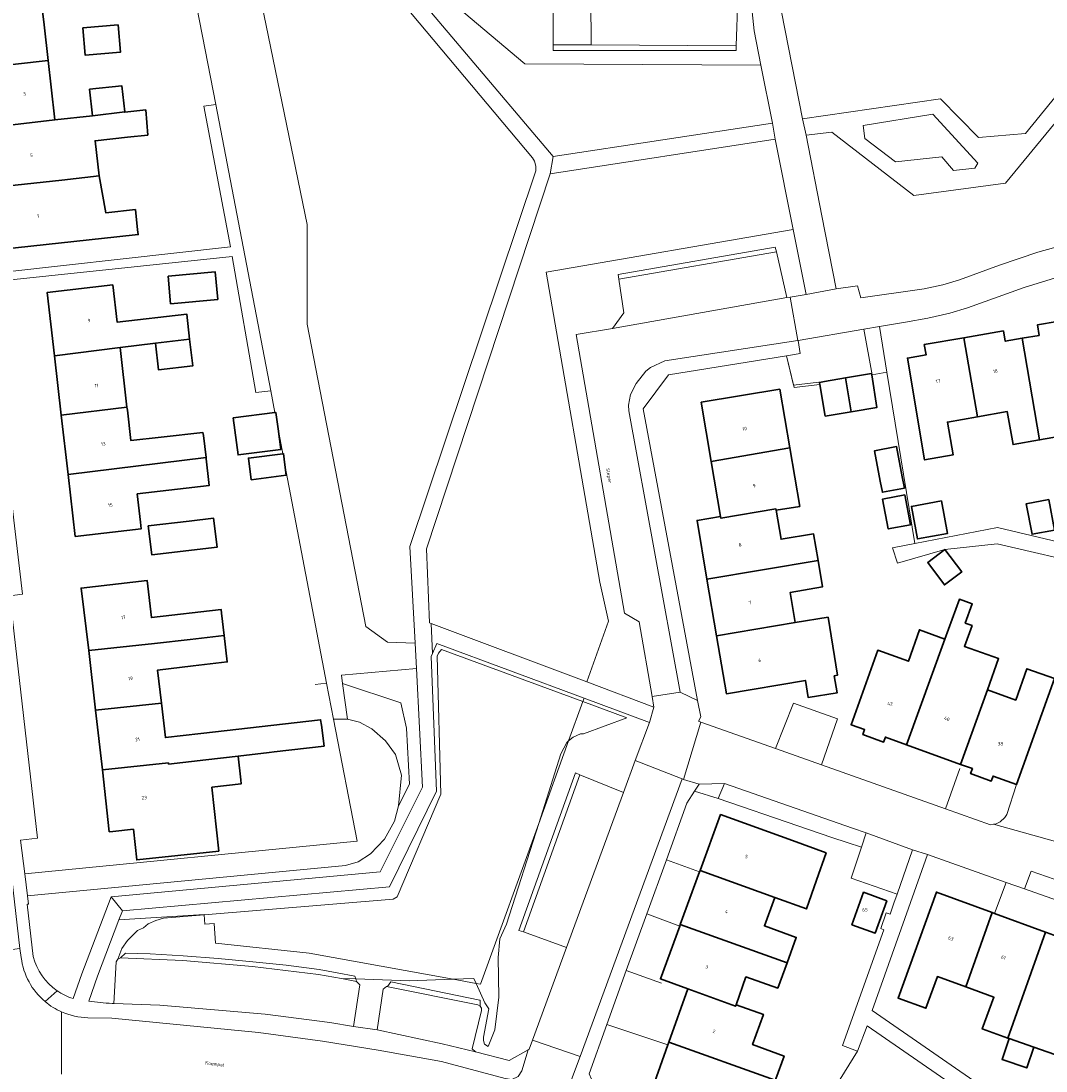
# Model space of a CAD drawing. Header units: metres. Extents: x 197700 to 204338, y 317132 to 325229.
# Tile 985 of 1056: x 199181 to 199288, y 321161 to 321270. Entities that reach past the tile are written whole.
import ezdxf
from ezdxf.enums import TextEntityAlignment as Align

# ---------------------------------------------------------------- set-up
doc = ezdxf.new("R2010")
doc.units = ezdxf.units.M
for name, color, linetype, lineweight in [('B-WE-GR-BEPLANTING_CULTUUR_BODEMBEDEKKER-GV', 90, 'Continuous', 18), ('B-WE-GR-BEPLANTING_CULTUUR_HEESTERS-GV', 90, 'Continuous', 18), ('B-WE-GR-GROENVOORZIENING-GV', 80, 'Continuous', 18), ('B-WE-IE-TERREINAFSCHEIDING_KUNSTMATIG_HEKWERK-G', 20, 'IE-TERREINAFSCHEIDING-KUNSTMATIG', 18), ('B-WE-OG-BEBOUWING-GV', 7, 'Continuous', 35), ('B-WE-OG-BEBOUWING-T18', 10, 'Continuous', 18), ('B-WE-OG-TERREIN_ERF-GV', 7, 'Continuous', 18), ('B-WE-OG-TOPOGRAFIE-T18', 10, 'Continuous', 18), ('B-WE-VH-VERHARDING_ASFALT-GV', 252, 'Continuous', 18), ('B-WE-VH-VERHARDING_BETONSTRAATSTEEN-GV', 252, 'Continuous', 18), ('B-WE-VH-VERHARDING_GRASBETONSTEEN-GV', 70, 'Continuous', 18), ('B-WE-VH-VERHARDING_TEGEL-GV', 252, 'Continuous', 18)]:
    doc.layers.add(name, color=color, linetype=linetype, lineweight=lineweight)
doc.styles.add('NLCS-ISO-M200-T18', font='NLCS-ISO.ttf', dxfattribs={"height": 0.36})
doc.linetypes.add('IE-TERREINAFSCHEIDING-KUNSTMATIG', pattern='A,4,[82,NLCS.SHX,S=0.75,R=90,X=0,Y=0],4,-2', length=10)

msp = doc.modelspace()

# ---------------------------------------------------------------- linework, layer by layer
at = {"layer": 'B-WE-GR-BEPLANTING_CULTUUR_BODEMBEDEKKER-GV'}
for points in [[(199255.416, 321267.749), (199240.261, 321267.85), (199236.278, 321267.877), (199236.278, 321267.261), (199255.43, 321267.261)], [(199275.995, 321260.626), (199268.695, 321259.439), (199268.879, 321258.062), (199272.08, 321255.642), (199276.935, 321256.136), (199278.168, 321254.735), (199280.392, 321254.973), (199280.701, 321255.477)], [(199259.633, 321246.232), (199259.521, 321246.719), (199243.093, 321243.866), (199243.167, 321243.372)], [(199233.185, 321175.098), (199239.071, 321191.524), (199238.617, 321191.739), (199232.715, 321175.267)], [(199253.545, 321189.043), (199254.222, 321190.627), (199251.569, 321190.55), (199251.081, 321189.807)], [(199289.661, 321178.151), (199290.274, 321180.056), (199286.278, 321181.456), (199285.597, 321179.597), (199289.017, 321178.38)], [(199214.15, 321170.246), (199215.735, 321169.911), (199215.642, 321170.188), (199215.541, 321170.488), (199213.709, 321170.84), (199211.807, 321171.157), (199208.353, 321171.61), (199204.895, 321171.981), (199201.243, 321172.324), (199197.587, 321172.599), (199194.137, 321172.828), (199191.571, 321172.881), (199191.043, 321172.389), (199191.046, 321172.39), (199197.552, 321172.098), (199204.845, 321171.483), (199211.733, 321170.662)], [(199218.874, 321169.403), (199228.419, 321167.489), (199228.671, 321167.335), (199228.657, 321167.929), (199228.605, 321167.961), (199219.326, 321169.867), (199218.949, 321169.404)]]:
    msp.add_lwpolyline(points, close=True, dxfattribs=at)
at = {"layer": 'B-WE-GR-BEPLANTING_CULTUUR_HEESTERS-GV'}
for points in [[(199198.181, 321276.133), (199200.998, 321261.612), (199206.757, 321231.685), (199207.194, 321229.414), (199207.196, 321229.402), (199207.301, 321229.416), (199207.519, 321227.713), (199208.016, 321225.11), (199208.088, 321225.12), (199208.238, 321223.951), (199212.6, 321201.125), (199213.333, 321197.339), (199214.781, 321197.336), (199214.27, 321201.087), (199214.154, 321201.942), (199221.984, 321202.641), (199221.843, 321205.297), (199218.959, 321205.393), (199216.686, 321207.025), (199210.55, 321238.641), (199210.55, 321249.093), (199204.832, 321276.856)], [(199255.618, 321272.729), (199255.416, 321267.749), (199255.43, 321267.261), (199236.278, 321267.261), (199236.278, 321267.877), (199236.275, 321275.996)], [(199226.295, 321271.787), (199233.332, 321265.879), (199258.018, 321265.731), (199257.299, 321269.331), (199257.111, 321271.305)], [(199190.081, 321178.778), (199218.182, 321181.388), (199222.64, 321190.247), (199221.984, 321202.641), (199214.154, 321201.942), (199214.27, 321201.087), (199220.37, 321199.071), (199220.952, 321196.402), (199221.263, 321190.536), (199220.13, 321188.285), (199219.707, 321186.67), (199218.654, 321184.786), (199217.201, 321183.276), (199215.881, 321182.441), (199214.572, 321182.048), (199181.317, 321178.886), (199181.426, 321178.005), (199181.29, 321178.003), (199181.908, 321172.52)], [(199246.354, 321197.016), (199239.515, 321199.553), (199239.382, 321199.184), (199237.897, 321195.076), (199234.777, 321186.447), (199228.701, 321169.641), (199228.238, 321169.725), (199225.844, 321170.157), (199210.772, 321172.878), (199200.973, 321173.929), (199200.843, 321175.987), (199199.851, 321175.924), (199199.791, 321176.884), (199199.789, 321176.916), (199190.877, 321176.356), (199188.653, 321170.489), (199187.718, 321167.852)], [(199190.162, 321167.623), (199190.349, 321167.616), (199190.594, 321171.981), (199190.7, 321172.134), (199190.78, 321172.249), (199191.043, 321172.389), (199191.571, 321172.881), (199194.137, 321172.828), (199197.587, 321172.599), (199201.243, 321172.324), (199204.895, 321171.981), (199208.353, 321171.61), (199211.807, 321171.157), (199213.709, 321170.84), (199215.541, 321170.488), (199215.642, 321170.188), (199215.735, 321169.911), (199216.083, 321169.584), (199215.397, 321165.222), (199217.892, 321164.85), (199218.516, 321169.118), (199218.874, 321169.403), (199218.949, 321169.404), (199219.326, 321169.867), (199228.605, 321167.961), (199228.657, 321167.929), (199228.671, 321167.335), (199228.798, 321167.132), (199228.8, 321166.897), (199227.829, 321162.877), (199228.161, 321162.566), (199231.694, 321161.669), (199233.664, 321162.771), (199233.769, 321162.83), (199234.127, 321163.792), (199237.696, 321173.473), (199233.185, 321175.098), (199232.715, 321175.267), (199238.617, 321191.739), (199239.071, 321191.524), (199243.631, 321189.695), (199244.874, 321193.037), (199246.354, 321197.016)], [(199186.08, 321168.137), (199187.001, 321170.709), (199190.081, 321178.778)]]:
    msp.add_lwpolyline(points, dxfattribs=at)
msp.add_lwpolyline([(199239.813, 321201.239), (199246.828, 321198.599), (199246.635, 321199.718), (199245.274, 321207.513), (199243.747, 321208.426), (199238.7, 321237.584), (199242.504, 321238.211), (199243.697, 321239.835), (199243.167, 321243.372), (199243.093, 321243.866), (199259.521, 321246.719), (199259.633, 321246.232), (199260.737, 321241.445), (199261.075, 321241.495), (199262.756, 321241.743), (199261.393, 321248.567), (199235.546, 321244.078), (199241.157, 321211.662), (199242.084, 321207.585)], close=True, dxfattribs=at)
for points in [[(199181.908, 321172.52, 0.1791852), (199184.402, 321168.959)], [(199184.402, 321168.959, 0.0751545), (199186.08, 321168.137)], [(199187.718, 321167.852, 0.0217251), (199190.162, 321167.623)]]:
    msp.add_lwpolyline(points, format="xyb", dxfattribs=at)
at = {"layer": 'B-WE-GR-GROENVOORZIENING-GV'}
for points in [[(199259.227, 321259.677), (199258.018, 321265.731), (199233.332, 321265.879), (199226.295, 321271.787), (199222.027, 321303.483), (199217.822, 321328.364), (199213.289, 321312.141), (199217.4, 321278.54), (199236.293, 321256.185)], [(199184.799, 321279.813), (199188.576, 321281.949), (199198.592, 321282.442), (199202.237, 321281.469), (199204.832, 321276.856), (199210.55, 321249.093), (199210.55, 321238.641), (199216.686, 321207.025), (199218.959, 321205.393), (199221.843, 321205.297), (199221.309, 321215.392), (199234.472, 321254.681), (199234.483, 321255.167), (199234.354, 321255.683), (199234.132, 321256.058), (199215.901, 321277.807), (199214.059, 321292.478), (199212.215, 321293.748), (199176.131, 321286.405), (199174.338, 321282.798), (199170.047, 321274.164), (199169.856, 321273.764), (199182.589, 321274.844), (199185.575, 321275.098)], [(199262.358, 321260.141), (199276.791, 321262.232), (199280.758, 321258.173), (199285.676, 321258.589), (199302.965, 321279.846), (199290.506, 321279.718), (199287.782, 321279.307), (199286.394, 321278.901), (199279.967, 321276.586), (199277.746, 321276.079), (199275.005, 321275.822), (199262.358, 321275.673), (199261.74, 321275.171), (199261.191, 321274.496), (199260.36, 321273.232), (199260.167, 321271.329)], [(199223.54, 321207.365), (199239.813, 321201.239), (199242.084, 321207.585), (199241.157, 321211.662), (199235.546, 321244.078), (199261.393, 321248.567), (199259.506, 321258.017), (199235.979, 321254.38), (199223.051, 321215.171), (199223.364, 321207.431)], [(199239.515, 321199.553), (199224.134, 321205.259), (199223.657, 321204.212), (199223.518, 321203.906), (199224.101, 321189.82), (199219.166, 321179.812), (199191.241, 321177.315), (199190.877, 321176.356), (199199.789, 321176.916), (199199.791, 321176.884), (199199.851, 321175.924), (199200.843, 321175.987), (199200.973, 321173.929), (199210.772, 321172.878), (199225.844, 321170.157), (199228.238, 321169.725), (199228.701, 321169.641), (199234.777, 321186.447), (199237.897, 321195.076), (199239.382, 321199.184)], [(199220.13, 321188.285), (199221.263, 321190.536), (199220.952, 321196.402), (199220.37, 321199.071), (199214.27, 321201.087), (199214.781, 321197.336), (199216.02, 321197.02), (199217.317, 321196.333), (199218.768, 321195.069), (199219.798, 321193.639), (199220.411, 321191.494)]]:
    msp.add_lwpolyline(points, close=True, dxfattribs=at)
msp.add_lwpolyline([(199305.363, 321279.859), (199283.587, 321253.384), (199274.005, 321252.116), (199265.441, 321258.739), (199262.732, 321258.435), (199264.379, 321250), (199265.87, 321242.364), (199268.109, 321242.649), (199268.449, 321241.397), (199275.089, 321242.363), (199277.026, 321242.783), (199278.787, 321243.29), (199282.973, 321244.838), (199286.99, 321246.179), (199290.25, 321247.077)], dxfattribs=at)
at = {"layer": 'B-WE-IE-TERREINAFSCHEIDING_KUNSTMATIG_HEKWERK-G'}
for points in [[(199198.181, 321276.133), (199200.998, 321261.612)], [(199270.405, 321238.397), (199271.184, 321233.634)], [(199260.678, 321235.36), (199261.502, 321232.032), (199264.169, 321232.337)], [(199269.642, 321233.367), (199271.184, 321233.634)], [(199271.184, 321233.634), (199274.114, 321215.704)], [(199269.602, 321233.36), (199269.642, 321233.367)], [(199207.194, 321229.414), (199207.196, 321229.402)], [(199207.519, 321227.713), (199208.016, 321225.11)], [(199208.238, 321223.951), (199212.6, 321201.125)], [(199199.791, 321176.884), (199219.541, 321178.515), (199219.975, 321178.767), (199224.543, 321189.495), (199224.144, 321203.927), (199224.283, 321204.257), (199224.609, 321204.651), (199239.382, 321199.184)], [(199211.415, 321200.961), (199212.6, 321201.125)], [(199239.382, 321199.184), (199243.986, 321197.48), (199239.46, 321195.811), (199239.152, 321195.804), (199238.38, 321195.484), (199237.897, 321195.076)], [(199237.897, 321195.076), (199237.702, 321194.911), (199237.096, 321193.718), (199234.777, 321186.447)], [(199277.325, 321187.966), (199278.811, 321192.188)], [(199234.777, 321186.447), (199231.423, 321175.93), (199230.714, 321174.373), (199230.526, 321172.428), (199230.607, 321168.275), (199230.18, 321164.855), (199229.488, 321163.125), (199229.11, 321163.357), (199228.997, 321163.748), (199228.995, 321164.093), (199229.561, 321167.048), (199229.154, 321167.683), (199228.238, 321169.725)], [(199248.131, 321182.653), (199251.609, 321181.398)], [(199282.429, 321177.043), (199283.653, 321180.286)], [(199190.78, 321172.249), (199191.179, 321173.365), (199191.791, 321174.22), (199192.828, 321175.256), (199193.434, 321175.546), (199193.932, 321175.957), (199194.729, 321176.306), (199195.526, 321176.532), (199199.791, 321176.884)], [(199246.089, 321177.005), (199249.522, 321175.704)], [(199190.7, 321172.134), (199190.78, 321172.249)], [(199243.94, 321171.061), (199247.616, 321169.744)], [(199215.642, 321170.188), (199214.15, 321170.246)], [(199225.844, 321170.157), (199221.236, 321169.971), (199215.642, 321170.188)], [(199228.238, 321169.725), (199228.005, 321170.244), (199225.844, 321170.157)], [(199241.896, 321165.405), (199248.287, 321163.295)], [(199258.576, 321146.711), (199264.754, 321157.234), (199268.114, 321162.645)]]:
    msp.add_lwpolyline(points, dxfattribs=at)
at = {"layer": 'B-WE-OG-BEBOUWING-GV'}
for points in [[(199183.465, 321266.235), (199183.045, 321269.964), (199182.72, 321272.83), (199175.868, 321272.053), (199176.619, 321265.473)], [(199190.783, 321269.952), (199187.105, 321269.633), (199187.352, 321266.775), (199191.03, 321267.093)], [(199184.177, 321260.007), (199183.786, 321263.436), (199183.465, 321266.235), (199176.619, 321265.473), (199177.332, 321259.223)], [(199188.102, 321260.457), (199191.486, 321260.844), (199191.18, 321263.59), (199187.8, 321263.22)], [(199191.486, 321260.844), (199188.102, 321260.457), (199184.177, 321260.007), (199177.332, 321259.223), (199178.044, 321252.974), (199184.893, 321253.72), (199188.8, 321254.15), (199188.39, 321257.83), (199191.771, 321258.201), (199193.892, 321258.433), (199193.682, 321261.051), (199191.49, 321260.81)], [(199192.837, 321248.526), (199192.61, 321250.63), (199189.52, 321250.29), (199188.8, 321254.15), (199184.893, 321253.72), (199178.044, 321252.974), (199178.783, 321246.5), (199190.651, 321247.773), (199192.892, 321248.015)], [(199196.012, 321243.669), (199196.274, 321240.792), (199201.214, 321241.242), (199200.952, 321244.119)], [(199190.993, 321236.227), (199194.7, 321236.67), (199198.271, 321237.078), (199197.97, 321239.71), (199190.685, 321238.875), (199190.232, 321242.764), (199183.371, 321241.966), (199184.132, 321235.359)], [(199291.06, 321239.28), (199286.93, 321238.57), (199287.11, 321237.48), (199285.34, 321237.176), (199287.16, 321226.555), (199289.94, 321227.04), (199289.34, 321230.49), (199292.461, 321231.015)], [(199285.34, 321237.176), (199283.56, 321236.87), (199283.37, 321237.95), (199279.241, 321237.236), (199280.649, 321228.965), (199283.78, 321229.51), (199284.38, 321226.07), (199287.16, 321226.555)], [(199194.7, 321236.67), (199195.01, 321233.88), (199198.59, 321234.29), (199198.271, 321237.078)], [(199280.649, 321228.965), (199279.241, 321237.236), (199275.1, 321236.52), (199275.29, 321235.44), (199273.33, 321235.1), (199275.13, 321224.46), (199278.12, 321224.98), (199277.52, 321228.42)], [(199191.719, 321229.989), (199190.993, 321236.227), (199184.132, 321235.359), (199184.849, 321229.138)], [(199269.602, 321233.36), (199269.58, 321233.5), (199266.85, 321233.029), (199267.453, 321229.501), (199270.15, 321229.95)], [(199267.453, 321229.501), (199266.85, 321233.029), (199264.668, 321232.653), (199264.13, 321232.56), (199264.169, 321232.337), (199264.74, 321229.05)], [(199259.998, 321231.874), (199251.775, 321230.486), (199252.826, 321224.298), (199261.038, 321225.709)], [(199199.999, 321224.704), (199199.707, 321227.005), (199199.65, 321227.33), (199195.307, 321226.839), (199192.127, 321226.479), (199191.759, 321229.645), (199191.719, 321229.989), (199184.849, 321229.138), (199185.566, 321222.918)], [(199207.519, 321227.713), (199207.301, 321229.416), (199207.196, 321229.402), (199202.841, 321228.845), (199203.336, 321224.978), (199207.796, 321225.549)], [(199273.02, 321221.511), (199272.8, 321222.685), (199272.208, 321225.855), (199269.903, 321225.424), (199270.496, 321222.254), (199270.715, 321221.08)], [(199192.774, 321220.909), (199200.306, 321221.769), (199200.273, 321222.082), (199200.011, 321224.585), (199199.999, 321224.704), (199185.566, 321222.918), (199186.31, 321216.46), (199193.199, 321217.251), (199193.119, 321217.937)], [(199208.016, 321225.11), (199204.427, 321224.651), (199204.718, 321222.383), (199208.379, 321222.852), (199208.238, 321223.951), (199208.088, 321225.12)], [(199259.61, 321219.19), (199262.07, 321219.6), (199261.038, 321225.709), (199252.826, 321224.298), (199253.8, 321218.56), (199253.83, 321218.36), (199259.59, 321219.34)], [(199273.08, 321220.809), (199270.739, 321220.371), (199271.325, 321217.236), (199273.666, 321217.674)], [(199288.127, 321220.312), (199285.772, 321219.872), (199286.369, 321216.679), (199288.724, 321217.119)], [(199263.991, 321213.95), (199263.53, 321216.73), (199260.12, 321216.16), (199259.61, 321219.19), (199259.59, 321219.34), (199253.83, 321218.36), (199253.8, 321218.56), (199251.333, 321218.139), (199252.375, 321211.977)], [(199276.897, 321220.181), (199273.753, 321219.594), (199274.388, 321216.192), (199277.533, 321216.78)], [(199198.22, 321218.07), (199193.95, 321217.56), (199194.31, 321214.54), (199201.14, 321215.33), (199200.784, 321218.355)], [(199277.254, 321215.082), (199275.455, 321213.729), (199277.214, 321211.388), (199279.014, 321212.741)], [(199261.606, 321207.471), (199261.06, 321210.58), (199264.45, 321211.18), (199263.991, 321213.95), (199252.375, 321211.977), (199253.377, 321206.056)], [(199187.716, 321204.519), (199194.597, 321205.247), (199198.311, 321205.676), (199201.88, 321206.088), (199201.61, 321208.44), (199201.57, 321208.81), (199194.276, 321207.976), (199193.822, 321211.863), (199186.928, 321211.058)], [(199273.249, 321194.668), (199278.901, 321192.624), (199281.699, 321200.408), (199282.866, 321203.688), (199279.91, 321204.74), (199279.303, 321204.964), (199280.103, 321207.137), (199279.385, 321207.401), (199280.12, 321209.399), (199278.776, 321209.894), (199277.241, 321205.723)], [(199265.684, 321201.882), (199266.02, 321201.94), (199265.54, 321204.97), (199265.036, 321208.006), (199261.606, 321207.471), (199253.377, 321206.056), (199254.399, 321200.011), (199262.664, 321201.409), (199262.961, 321199.601), (199265.978, 321200.097)], [(199198.63, 321202.93), (199202.2, 321203.34), (199201.88, 321206.088), (199198.311, 321205.676), (199194.597, 321205.247), (199187.716, 321204.519), (199188.439, 321198.283), (199195.324, 321199.019), (199194.92, 321202.484)], [(199273.249, 321194.668), (199277.241, 321205.723), (199274.59, 321206.7), (199273.44, 321203.41), (199270.23, 321204.55), (199267.44, 321196.77), (199268.86, 321196.26), (199268.68, 321195.74), (199270.85, 321194.95), (199271.03, 321195.47)], [(199284.73, 321190.52), (199288.72, 321201.59), (199285.84, 321202.63), (199284.66, 321199.35), (199281.699, 321200.408), (199278.901, 321192.624), (199280.13, 321192.18), (199279.94, 321191.66), (199282.11, 321190.87), (199282.3, 321191.39)], [(199189.163, 321192.046), (199196.052, 321192.782), (199196.063, 321192.659), (199199.981, 321193.107), (199203.33, 321193.49), (199206.591, 321193.867), (199207.106, 321193.926), (199212.33, 321194.53), (199212.077, 321196.717), (199211.969, 321197.295), (199199.44, 321195.85), (199195.744, 321195.419), (199195.324, 321199.019), (199188.439, 321198.283)], [(199196.063, 321192.659), (199196.052, 321192.782), (199189.163, 321192.046), (199189.872, 321185.576), (199190.256, 321185.617), (199192.4, 321185.847), (199192.743, 321182.634), (199201.324, 321183.551), (199200.61, 321190.225), (199203.66, 321190.58), (199203.613, 321190.996), (199203.33, 321193.49), (199199.981, 321193.107)], [(199264.85, 321183.37), (199261.319, 321184.648), (199253.8, 321187.378), (199251.658, 321181.533), (199259.461, 321178.69), (199262.77, 321177.515), (199263.83, 321180.5)], [(199260.744, 321171.878), (199261.71, 321174.53), (199258.39, 321175.73), (199259.461, 321178.69), (199251.658, 321181.533), (199251.609, 321181.398), (199249.588, 321175.883)], [(199271.2, 321178.37), (199268.75, 321179.25), (199267.54, 321175.85), (199269.98, 321174.98)], [(199282.202, 321177.126), (199276.366, 321179.262), (199272.361, 321168.177), (199275.273, 321167.125), (199276.47, 321170.44), (199279.438, 321169.355)], [(199279.438, 321169.355), (199282.38, 321168.28), (199281.16, 321164.96), (199283.849, 321164.005), (199287.781, 321175.084), (199282.429, 321177.043), (199282.202, 321177.126)], [(199255.41, 321167.48), (199256.45, 321170.4), (199259.78, 321169.23), (199260.744, 321171.878), (199249.588, 321175.883), (199249.522, 321175.704), (199247.502, 321170.192), (199250.377, 321169.146), (199255.357, 321167.334)], [(199283.849, 321164.005), (199283.985, 321163.957), (199286.54, 321163.05), (199292.353, 321161.021), (199293.725, 321164.803), (199291.111, 321165.72), (199293.643, 321172.938), (199287.878, 321175.048), (199287.781, 321175.084)], [(199259.57, 321159.744), (199260.44, 321162.12), (199257.15, 321163.32), (199258.28, 321166.47), (199255.41, 321167.48), (199255.357, 321167.334), (199250.377, 321169.146), (199248.393, 321163.59), (199259.518, 321159.602)], [(199255.334, 321158.169), (199258.561, 321156.989), (199258.691, 321157.345), (199263.521, 321155.554), (199264.882, 321157.665), (199259.518, 321159.602), (199248.393, 321163.59), (199248.287, 321163.295), (199246.278, 321157.669), (199254.1, 321154.84)], [(199283.985, 321163.957), (199283.229, 321161.779), (199285.811, 321160.884), (199286.54, 321163.05)]]:
    msp.add_lwpolyline(points, close=True, dxfattribs=at)
at = {"layer": 'B-WE-OG-TERREIN_ERF-GV'}
for points in [[(199173.812, 321243.546), (199202.562, 321246.729), (199199.741, 321261.461), (199200.998, 321261.612), (199198.181, 321276.133), (199186.233, 321275.154), (199185.575, 321275.098), (199182.589, 321274.844), (199169.856, 321273.764), (199167.401, 321268.628)], [(199182.72, 321272.83), (199183.045, 321269.964), (199183.465, 321266.235), (199183.786, 321263.436), (199184.177, 321260.007), (199188.102, 321260.457), (199187.8, 321263.22), (199191.18, 321263.59), (199191.486, 321260.844), (199191.49, 321260.81), (199193.682, 321261.051), (199193.892, 321258.433), (199191.771, 321258.201), (199188.39, 321257.83), (199188.8, 321254.15), (199189.52, 321250.29), (199192.61, 321250.63), (199192.837, 321248.526), (199192.892, 321248.015), (199190.651, 321247.773), (199178.783, 321246.5)], [(199177.117, 321241.392), (199180.809, 321210.418), (199179.478, 321210.247), (199182.379, 321184.915), (199180.6, 321184.681), (199181.033, 321181.183), (199215.803, 321184.586), (199213.333, 321197.339), (199212.6, 321201.125), (199208.238, 321223.951), (199208.379, 321222.852), (199204.718, 321222.383), (199204.427, 321224.651), (199208.016, 321225.11), (199207.519, 321227.713), (199207.796, 321225.549), (199203.336, 321224.978), (199202.841, 321228.845), (199207.196, 321229.402), (199207.194, 321229.414), (199206.757, 321231.685), (199205.206, 321231.497), (199202.736, 321245.724), (199173.915, 321242.7)], [(199290.191, 321243.903), (199285.541, 321242.498), (199279.629, 321240.35), (199277.775, 321239.811), (199275.468, 321239.274), (199273.136, 321238.861), (199270.405, 321238.397), (199268.771, 321238.12), (199269.642, 321233.367), (199269.602, 321233.36), (199270.15, 321229.95), (199267.453, 321229.501), (199264.74, 321229.05), (199264.169, 321232.337), (199264.13, 321232.56), (199264.668, 321232.653), (199261.408, 321232.28), (199260.678, 321235.36), (199248.358, 321233.352), (199245.706, 321229.788), (199249.156, 321211.308), (199251.399, 321199.287), (199251.718, 321197.581), (199251.486, 321197.125), (199251.718, 321197.043), (199259.541, 321194.27), (199261.408, 321199.023), (199266.013, 321197.399), (199264.345, 321192.567), (199277.325, 321187.966), (199282.011, 321186.305), (199282.336, 321186.368), (199282.605, 321186.42), (199283.046, 321186.622), (199283.541, 321187.052), (199283.723, 321187.369), (199284.73, 321190.52), (199282.3, 321191.39), (199282.11, 321190.87), (199279.94, 321191.66), (199280.13, 321192.18), (199278.901, 321192.624), (199273.249, 321194.668), (199271.03, 321195.47), (199270.85, 321194.95), (199268.68, 321195.74), (199268.86, 321196.26), (199267.44, 321196.77), (199270.23, 321204.55), (199273.44, 321203.41), (199274.59, 321206.7), (199277.241, 321205.723), (199278.776, 321209.894), (199280.12, 321209.399), (199279.385, 321207.401), (199280.103, 321207.137), (199279.303, 321204.964), (199279.91, 321204.74), (199282.866, 321203.688), (199281.699, 321200.408), (199284.66, 321199.35), (199285.84, 321202.63), (199288.72, 321201.59)], [(199289.94, 321227.04), (199287.16, 321226.555), (199284.38, 321226.07), (199283.78, 321229.51), (199280.649, 321228.965), (199277.52, 321228.42), (199278.12, 321224.98), (199275.13, 321224.46), (199273.33, 321235.1), (199275.29, 321235.44), (199275.1, 321236.52), (199279.241, 321237.236), (199283.37, 321237.95), (199283.56, 321236.87), (199285.34, 321237.176), (199287.11, 321237.48), (199286.93, 321238.57), (199291.06, 321239.28)], [(199292.931, 321213.327), (199282.73, 321215.699), (199277.254, 321215.082), (199272.308, 321213.655), (199271.762, 321215.25), (199274.114, 321215.704), (199282.764, 321217.376), (199293.461, 321214.848)], [(199288.856, 321151.662), (199269.112, 321165.296), (199268.114, 321162.645), (199266.544, 321163.213), (199270.877, 321175.323), (199270.539, 321175.473), (199271.124, 321177.098), (199271.522, 321176.958), (199271.923, 321178.113), (199272.248, 321179.049), (199267.448, 321180.718), (199268.525, 321183.95), (199267.036, 321184.446), (199265.437, 321184.991), (199261.882, 321186.202), (199253.545, 321189.043), (199251.081, 321189.807), (199250.27, 321188.573), (199248.131, 321182.653), (199246.089, 321177.005), (199243.94, 321171.061), (199241.896, 321165.405), (199240.044, 321160.279)], [(199246.278, 321157.669), (199248.287, 321163.295), (199248.393, 321163.59), (199250.377, 321169.146), (199247.502, 321170.192), (199249.522, 321175.704), (199249.588, 321175.883), (199251.609, 321181.398), (199251.658, 321181.533), (199253.8, 321187.378), (199261.319, 321184.648), (199264.85, 321183.37), (199263.83, 321180.5), (199262.77, 321177.515), (199259.461, 321178.69), (199258.39, 321175.73), (199261.71, 321174.53), (199260.744, 321171.878), (199259.78, 321169.23), (199256.45, 321170.4), (199255.41, 321167.48), (199258.28, 321166.47), (199257.15, 321163.32), (199260.44, 321162.12), (199259.57, 321159.744)], [(199289.017, 321178.38), (199285.597, 321179.597), (199283.653, 321180.286), (199275.446, 321183.208), (199273.443, 321177.573), (199269.644, 321166.881), (199282.092, 321158.287), (199289.535, 321153.107)]]:
    msp.add_lwpolyline(points, dxfattribs=at)
for points in [[(199190.783, 321269.952), (199191.03, 321267.093), (199187.352, 321266.775), (199187.105, 321269.633)], [(199196.012, 321243.669), (199200.952, 321244.119), (199201.214, 321241.242), (199196.274, 321240.792)], [(199199.65, 321227.33), (199199.707, 321227.005), (199199.999, 321224.704), (199200.011, 321224.585), (199200.273, 321222.082), (199200.306, 321221.769), (199192.774, 321220.909), (199193.119, 321217.937), (199193.199, 321217.251), (199186.31, 321216.46), (199185.566, 321222.918), (199184.849, 321229.138), (199184.132, 321235.359), (199183.371, 321241.966), (199190.232, 321242.764), (199190.685, 321238.875), (199197.97, 321239.71), (199198.271, 321237.078), (199198.59, 321234.29), (199195.01, 321233.88), (199194.7, 321236.67), (199190.993, 321236.227), (199191.719, 321229.989), (199191.759, 321229.645), (199192.127, 321226.479), (199195.307, 321226.839)], [(199265.54, 321204.97), (199266.02, 321201.94), (199265.684, 321201.882), (199265.978, 321200.097), (199262.961, 321199.601), (199262.664, 321201.409), (199254.399, 321200.011), (199253.377, 321206.056), (199252.375, 321211.977), (199251.333, 321218.139), (199253.8, 321218.56), (199252.826, 321224.298), (199251.775, 321230.486), (199259.998, 321231.874), (199261.038, 321225.709), (199262.07, 321219.6), (199259.61, 321219.19), (199260.12, 321216.16), (199263.53, 321216.73), (199263.991, 321213.95), (199264.45, 321211.18), (199261.06, 321210.58), (199261.606, 321207.471), (199265.036, 321208.006)], [(199273.02, 321221.511), (199270.715, 321221.08), (199270.496, 321222.254), (199269.903, 321225.424), (199272.208, 321225.855), (199272.8, 321222.685)], [(199273.08, 321220.809), (199273.666, 321217.674), (199271.325, 321217.236), (199270.739, 321220.371)], [(199288.127, 321220.312), (199288.724, 321217.119), (199286.369, 321216.679), (199285.772, 321219.872)], [(199276.897, 321220.181), (199277.533, 321216.78), (199274.388, 321216.192), (199273.753, 321219.594)], [(199198.22, 321218.07), (199200.784, 321218.355), (199201.14, 321215.33), (199194.31, 321214.54), (199193.95, 321217.56)], [(199277.254, 321215.082), (199279.014, 321212.741), (199277.214, 321211.388), (199275.455, 321213.729)], [(199202.2, 321203.34), (199198.63, 321202.93), (199194.92, 321202.484), (199195.324, 321199.019), (199195.744, 321195.419), (199199.44, 321195.85), (199211.969, 321197.295), (199212.077, 321196.717), (199212.33, 321194.53), (199207.106, 321193.926), (199206.591, 321193.867), (199203.33, 321193.49), (199203.613, 321190.996), (199203.66, 321190.58), (199200.61, 321190.225), (199201.324, 321183.551), (199192.743, 321182.634), (199192.4, 321185.847), (199190.256, 321185.617), (199189.872, 321185.576), (199189.163, 321192.046), (199188.439, 321198.283), (199187.716, 321204.519), (199186.928, 321211.058), (199193.822, 321211.863), (199194.276, 321207.976), (199201.57, 321208.81), (199201.61, 321208.44), (199201.88, 321206.088)], [(199271.2, 321178.37), (199269.98, 321174.98), (199267.54, 321175.85), (199268.75, 321179.25)], [(199283.849, 321164.005), (199281.16, 321164.96), (199282.38, 321168.28), (199279.438, 321169.355), (199276.47, 321170.44), (199275.273, 321167.125), (199272.361, 321168.177), (199276.366, 321179.262), (199282.202, 321177.126), (199282.429, 321177.043), (199287.781, 321175.084), (199287.878, 321175.048), (199293.643, 321172.938), (199291.111, 321165.72), (199293.725, 321164.803), (199292.353, 321161.021), (199286.54, 321163.05), (199285.811, 321160.884), (199283.229, 321161.779), (199283.985, 321163.957)]]:
    msp.add_lwpolyline(points, close=True, dxfattribs=at)
at = {"layer": 'B-WE-VH-VERHARDING_ASFALT-GV'}
for points in [[(199215.901, 321277.807), (199234.132, 321256.058), (199234.354, 321255.683), (199234.483, 321255.167), (199234.472, 321254.681), (199221.309, 321215.392), (199221.843, 321205.297), (199221.984, 321202.641), (199222.64, 321190.247), (199218.182, 321181.388), (199190.081, 321178.778), (199191.241, 321177.315), (199219.166, 321179.812), (199224.101, 321189.82), (199223.518, 321203.906), (199223.657, 321204.212), (199223.54, 321207.365), (199223.364, 321207.431), (199223.051, 321215.171), (199235.979, 321254.38), (199236.293, 321256.185), (199217.4, 321278.54)], [(199180.661, 321172.425), (199180.528, 321173.377), (199177.069, 321172.91), (199177.076, 321172.878), (199177.106, 321172.738), (199177.131, 321172.603), (199177.218, 321171.583)], [(199184.878, 321166.742), (199184.878, 321160.235)], [(199184.878, 321160.235), (199184.878, 321166.742)], [(199231.279, 321159.775), (199224.611, 321161.562), (199218.003, 321162.75), (199212.165, 321163.691), (199205.481, 321164.575), (199190.134, 321166.067), (199187.623, 321166.135)]]:
    msp.add_lwpolyline(points, dxfattribs=at)
msp.add_lwpolyline([(199200.998, 321261.612), (199199.741, 321261.461), (199202.562, 321246.729), (199173.812, 321243.546), (199173.915, 321242.7), (199202.736, 321245.724), (199205.206, 321231.497), (199206.757, 321231.685)], close=True, dxfattribs=at)
for points in [[(199183.164, 321167.81, -0.1899734), (199180.661, 321172.425)], [(199184.878, 321166.742, -0.0711736), (199183.164, 321167.81)], [(199187.623, 321166.135, -0.0995021), (199184.878, 321166.742)]]:
    msp.add_lwpolyline(points, format="xyb", dxfattribs=at)
at = {"layer": 'B-WE-VH-VERHARDING_BETONSTRAATSTEEN-GV'}
for points in [[(199302.965, 321279.846), (199285.676, 321258.589), (199280.758, 321258.173), (199276.791, 321262.232), (199262.358, 321260.141), (199262.732, 321258.435), (199265.441, 321258.739), (199274.005, 321252.116), (199283.587, 321253.384), (199305.363, 321279.859)], [(199255.416, 321267.749), (199255.618, 321272.729), (199240.236, 321272.673), (199240.261, 321267.85)], [(199275.995, 321260.626), (199280.701, 321255.477), (199280.392, 321254.973), (199278.168, 321254.735), (199276.935, 321256.136), (199272.08, 321255.642), (199268.879, 321258.062), (199268.695, 321259.439)], [(199259.506, 321258.017), (199259.227, 321259.677), (199236.293, 321256.185), (199235.979, 321254.38)], [(199242.504, 321238.211), (199260.737, 321241.445), (199259.633, 321246.232), (199243.167, 321243.372), (199243.697, 321239.835)], [(199246.635, 321199.718), (199249.576, 321200.176), (199244.187, 321229.604), (199244.159, 321230.185), (199244.372, 321231.295), (199244.956, 321232.455), (199245.985, 321233.728), (199246.469, 321234.118), (199247.97, 321234.806), (199261.859, 321236.947), (199261.075, 321241.495), (199260.737, 321241.445), (199242.504, 321238.211), (199238.7, 321237.584), (199243.747, 321208.426), (199245.274, 321207.513)], [(199266.85, 321233.029), (199269.58, 321233.5), (199269.602, 321233.36), (199269.642, 321233.367), (199268.771, 321238.12), (199261.917, 321236.956), (199262.116, 321235.594), (199260.678, 321235.36), (199261.408, 321232.28), (199264.668, 321232.653)], [(199249.576, 321200.176), (199251.399, 321199.287), (199249.156, 321211.308), (199245.706, 321229.788), (199248.358, 321233.352), (199260.678, 321235.36), (199262.116, 321235.594), (199261.917, 321236.956), (199261.859, 321236.947), (199247.97, 321234.806), (199246.469, 321234.118), (199245.985, 321233.728), (199244.956, 321232.455), (199244.372, 321231.295), (199244.159, 321230.185), (199244.187, 321229.604)], [(199239.515, 321199.553), (199246.354, 321197.016), (199246.828, 321198.599), (199239.813, 321201.239), (199223.54, 321207.365), (199223.657, 321204.212), (199224.134, 321205.259)], [(199244.874, 321193.037), (199249.771, 321191.101), (199249.936, 321191.05), (199251.718, 321197.043), (199251.486, 321197.125), (199251.718, 321197.581), (199251.399, 321199.287), (199249.576, 321200.176), (199246.635, 321199.718), (199246.828, 321198.599), (199246.354, 321197.016)], [(199264.345, 321192.567), (199266.013, 321197.399), (199261.408, 321199.023), (199259.541, 321194.27)], [(199249.771, 321191.101), (199244.874, 321193.037), (199243.631, 321189.695), (199237.696, 321173.473), (199234.127, 321163.792), (199239.119, 321162.078)], [(199237.696, 321173.473), (199243.631, 321189.695), (199239.071, 321191.524), (199233.185, 321175.098)], [(199237.801, 321158.553), (199237.795, 321158.256), (199240.555, 321159.131), (199240.044, 321160.279), (199241.896, 321165.405), (199243.94, 321171.061), (199246.089, 321177.005), (199248.131, 321182.653), (199250.27, 321188.573), (199251.081, 321189.807), (199251.569, 321190.55), (199249.936, 321191.05), (199249.771, 321191.101), (199239.119, 321162.078)], [(199267.582, 321185.969), (199254.222, 321190.627), (199253.545, 321189.043), (199261.882, 321186.202), (199265.437, 321184.991), (199267.036, 321184.446), (199268.525, 321183.95), (199269.024, 321185.448)], [(199273.86, 321183.704), (199269.024, 321185.448), (199268.525, 321183.95), (199267.448, 321180.718), (199272.248, 321179.049)], [(199215.397, 321165.222), (199216.083, 321169.584), (199215.735, 321169.911), (199214.15, 321170.246), (199211.733, 321170.662), (199204.845, 321171.483), (199197.552, 321172.098), (199191.046, 321172.39), (199191.043, 321172.389), (199190.78, 321172.249), (199190.7, 321172.134), (199190.594, 321171.981), (199190.349, 321167.616), (199195.143, 321167.435), (199206.186, 321166.511), (199212.92, 321165.621)], [(199228.161, 321162.566), (199227.829, 321162.877), (199228.8, 321166.897), (199228.798, 321167.132), (199228.671, 321167.335), (199228.419, 321167.489), (199218.874, 321169.403), (199218.516, 321169.118), (199217.892, 321164.85), (199224.674, 321163.415)], [(199237.795, 321158.256), (199237.801, 321158.553), (199239.119, 321162.078), (199234.127, 321163.792), (199233.769, 321162.83), (199233.664, 321162.771), (199233.001, 321160.583), (199232.624, 321159.967), (199231.961, 321159.665), (199233.532, 321159.177), (199238.012, 321157.444), (199237.79, 321157.973)]]:
    msp.add_lwpolyline(points, close=True, dxfattribs=at)
for points in [[(199236.275, 321275.996), (199236.278, 321267.877), (199240.261, 321267.85), (199240.236, 321272.673)], [(199257.111, 321271.305), (199257.299, 321269.331), (199258.018, 321265.731), (199259.227, 321259.677), (199259.506, 321258.017), (199261.393, 321248.567), (199262.756, 321241.743), (199265.87, 321242.364), (199264.379, 321250), (199262.732, 321258.435), (199262.358, 321260.141), (199260.167, 321271.329)], [(199290.25, 321247.077), (199286.99, 321246.179), (199282.973, 321244.838), (199278.787, 321243.29), (199277.026, 321242.783), (199275.089, 321242.363), (199268.449, 321241.397), (199268.109, 321242.649), (199265.87, 321242.364), (199262.756, 321241.743), (199261.075, 321241.495), (199261.859, 321236.947), (199261.917, 321236.956), (199268.771, 321238.12), (199270.405, 321238.397), (199273.136, 321238.861), (199275.468, 321239.274), (199277.775, 321239.811), (199279.629, 321240.35), (199285.541, 321242.498), (199290.191, 321243.903)], [(199288.72, 321201.59), (199284.73, 321190.52), (199283.723, 321187.369), (199283.541, 321187.052), (199283.046, 321186.622), (199282.605, 321186.42), (199282.336, 321186.368), (199291.192, 321183.894)], [(199291.192, 321183.894), (199282.336, 321186.368), (199282.011, 321186.305), (199277.325, 321187.966), (199264.345, 321192.567), (199259.541, 321194.27), (199251.718, 321197.043), (199249.936, 321191.05), (199251.569, 321190.55), (199254.222, 321190.627), (199267.582, 321185.969), (199269.024, 321185.448), (199273.86, 321183.704), (199275.446, 321183.208), (199283.653, 321180.286), (199285.597, 321179.597), (199286.278, 321181.456), (199290.274, 321180.056)], [(199187.718, 321167.852), (199188.653, 321170.489), (199190.877, 321176.356), (199191.241, 321177.315), (199190.081, 321178.778), (199187.001, 321170.709), (199186.08, 321168.137)], [(199184.402, 321168.959), (199183.164, 321167.81)], [(199187.623, 321166.135), (199190.134, 321166.067), (199205.481, 321164.575), (199212.165, 321163.691), (199218.003, 321162.75), (199224.611, 321161.562), (199231.279, 321159.775), (199231.961, 321159.665), (199232.624, 321159.967), (199233.001, 321160.583), (199233.664, 321162.771), (199231.694, 321161.669), (199228.161, 321162.566), (199224.674, 321163.415), (199217.892, 321164.85), (199215.397, 321165.222), (199212.92, 321165.621), (199206.186, 321166.511), (199195.143, 321167.435), (199190.349, 321167.616), (199190.162, 321167.623)]]:
    msp.add_lwpolyline(points, dxfattribs=at)
for points in [[(199186.08, 321168.137, -0.0751545), (199184.402, 321168.959)], [(199183.164, 321167.81, 0.0711736), (199184.878, 321166.742)], [(199190.162, 321167.623, -0.0217251), (199187.718, 321167.852)], [(199184.878, 321166.742, 0.0995021), (199187.623, 321166.135)]]:
    msp.add_lwpolyline(points, format="xyb", dxfattribs=at)
at = {"layer": 'B-WE-VH-VERHARDING_GRASBETONSTEEN-GV'}
msp.add_lwpolyline([(199213.333, 321197.339), (199215.803, 321184.586), (199181.033, 321181.183), (199181.317, 321178.886), (199214.572, 321182.048), (199215.881, 321182.441), (199217.201, 321183.276), (199218.654, 321184.786), (199219.707, 321186.67), (199220.13, 321188.285), (199220.411, 321191.494), (199219.798, 321193.639), (199218.768, 321195.069), (199217.317, 321196.333), (199216.02, 321197.02), (199214.781, 321197.336)], close=True, dxfattribs=at)
at = {"layer": 'B-WE-VH-VERHARDING_TEGEL-GV'}
for points in [[(199181.908, 321172.52), (199181.29, 321178.003), (199181.426, 321178.005), (199181.317, 321178.886), (199181.033, 321181.183), (199180.6, 321184.681), (199182.379, 321184.915), (199179.478, 321210.247), (199180.809, 321210.418), (199177.117, 321241.392), (199174.115, 321241.062), (199173.915, 321242.7), (199173.812, 321243.546), (199171.914, 321259.115), (199172.001, 321259.139), (199171.718, 321261.835)], [(199178.872, 321187.683), (199180.528, 321173.377), (199180.661, 321172.425)], [(199183.164, 321167.81), (199184.402, 321168.959)]]:
    msp.add_lwpolyline(points, dxfattribs=at)
for points in [[(199292.931, 321213.327), (199293.461, 321214.848), (199282.764, 321217.376), (199274.114, 321215.704), (199271.762, 321215.25), (199272.308, 321213.655), (199277.254, 321215.082), (199282.73, 321215.699)], [(199273.443, 321177.573), (199275.446, 321183.208), (199273.86, 321183.704), (199272.248, 321179.049), (199271.923, 321178.113), (199271.522, 321176.958), (199271.124, 321177.098), (199270.539, 321175.473), (199270.877, 321175.323), (199266.544, 321163.213), (199268.114, 321162.645), (199269.112, 321165.296), (199288.856, 321151.662), (199291.093, 321150.41), (199293.004, 321149.495), (199293.129, 321149.688), (199294.599, 321148.732), (199302.943, 321144.738), (199303.524, 321146.245), (199291.833, 321151.841), (199289.535, 321153.107), (199282.092, 321158.287), (199269.644, 321166.881)]]:
    msp.add_lwpolyline(points, close=True, dxfattribs=at)
for points in [[(199180.661, 321172.425, 0.1899734), (199183.164, 321167.81)], [(199184.402, 321168.959, -0.1791852), (199181.908, 321172.52)]]:
    msp.add_lwpolyline(points, format="xyb", dxfattribs=at)

# ---------------------------------------------------------------- texts
at = {"layer": 'B-WE-OG-BEBOUWING-T18', "style": 'NLCS-ISO-M200-T18'}
for s, rotation, p in [('3', 6.4, (199180.995, 321262.716)), ('5', 6.4, (199181.722, 321256.321)), ('7', 6.4, (199182.449, 321249.926)), ('9', 6.5, (199187.75, 321239.035)), ('18', 9.8, (199282.533, 321233.746)), ('11', 6.5, (199188.534, 321232.226)), ('17', 9.8, (199276.528, 321232.707)), ('10', 9.5, (199256.31, 321227.728)), ('13', 6.5, (199189.237, 321226.128)), ('9', 9.5, (199257.314, 321221.77)), ('15', 6.5, (199189.972, 321219.747)), ('8', 9.6, (199255.834, 321215.588)), ('7', 9.6, (199256.864, 321209.541)), ('17', 6.6, (199191.34, 321207.993)), ('6', 9.6, (199257.892, 321203.502)), ('19', 6.6, (199192.079, 321201.615)), ('42', 358, (199271.515, 321198.965)), ('40', 340.2, (199277.464, 321197.397)), ('21', 6.6, (199192.819, 321195.237)), ('38', 358, (199283.063, 321194.78)), ('23', 6.6, (199193.527, 321189.139)), ('5', 340.2, (199256.503, 321182.981)), ('4', 340.2, (199254.426, 321177.221)), ('63', 340.2, (199277.88, 321174.428)), ('61', 340.3, (199283.385, 321172.443)), ('3', 340.2, (199252.35, 321171.461)), ('2', 340.3, (199253.112, 321164.705))]:
    msp.add_text(s, height=0.36, rotation=rotation, dxfattribs=at).set_placement(p, align=Align.MIDDLE)
msp.add_text('65', height=0.36, dxfattribs=at).set_placement((199268.895, 321177.422), align=Align.MIDDLE)
at = {"layer": 'B-WE-OG-TOPOGRAFIE-T18', "style": 'NLCS-ISO-M200-T18'}
for s, rotation, p in [('Sleper', 279.9, (199242.074, 321222.798)), ('Koempel', 352.5, (199200.905, 321161.249))]:
    msp.add_text(s, height=0.36, rotation=rotation, dxfattribs=at).set_placement(p, align=Align.MIDDLE)

doc.saveas('drawing.dxf')
